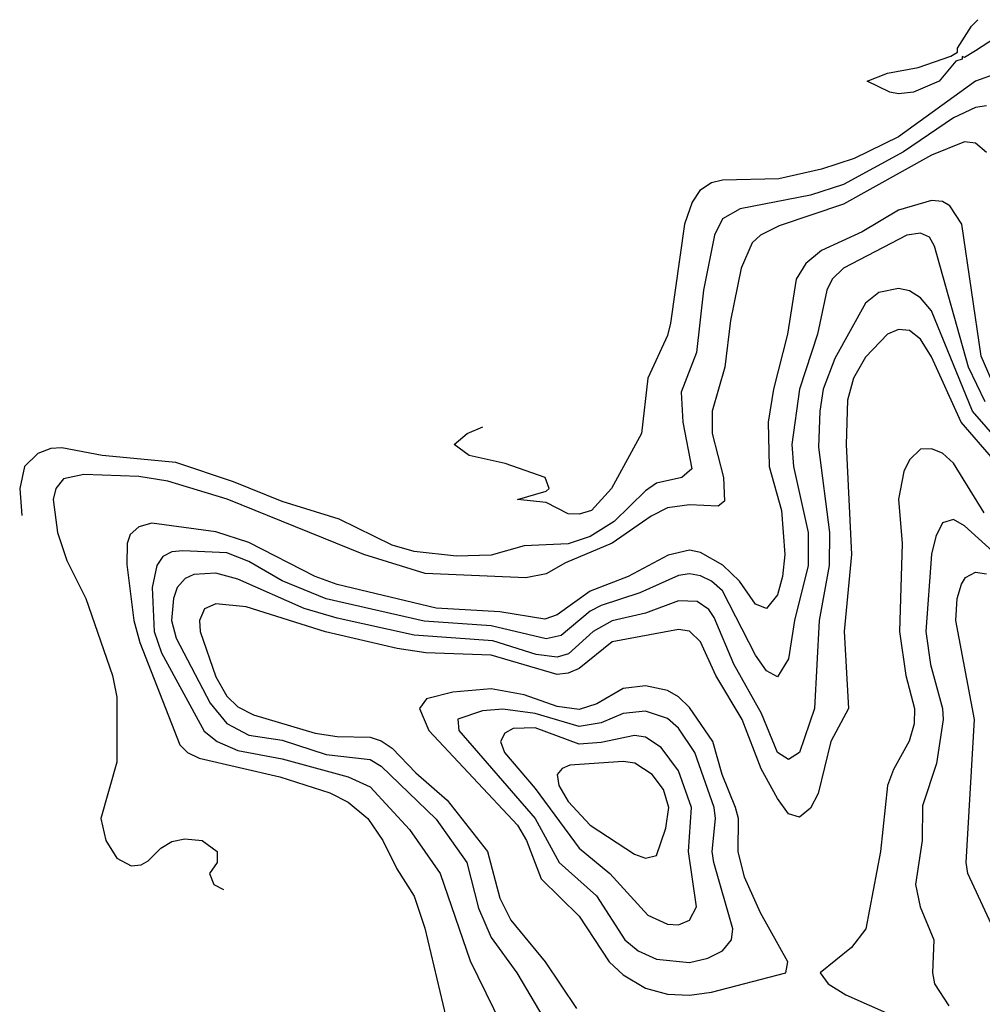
# Model space of a CAD drawing. Header units: inches. Extents: x 990535 to 1117859, y 769386 to 892122.
# Tile 310 of 656: x 1066574 to 1068322, y 774993 to 776782. Entities that reach past the tile are written whole.
import ezdxf

# ---------------------------------------------------------------- set-up
doc = ezdxf.new("R2010")
doc.units = ezdxf.units.IN
doc.header["$MEASUREMENT"] = 0
doc.layers.add('B0767', color=7, linetype='Continuous')

msp = doc.modelspace()

# ---------------------------------------------------------------- linework, layer by layer
at = {"layer": 'B0767', "color": 5}
for points, elevation in [([(1068370, 776764.4), (1068310, 776724.7), (1068290, 776713.1), (1068285.3, 776714.7), (1068285.3, 776710), (1068274, 776706), (1068244, 776670), (1068197.1, 776650), (1068170, 776646.8), (1068154, 776650), (1068112.7, 776670), (1068150, 776684.6), (1068205.5, 776694.5), (1068265, 776715), (1068277.3, 776722.7), (1068277.3, 776730), (1068302.2, 776770), (1068314.1, 776781.5)], 2920), ([(1068350, 776684.3), (1068310, 776669.7), (1068170, 776568.8), (1068089.3, 776529.3), (1068030, 776509.7), (1067952.3, 776492.3), (1067850, 776489.9), (1067830, 776485.1), (1067809, 776471), (1067795, 776450), (1067781.1, 776410), (1067755.7, 776230), (1067750, 776208), (1067714.8, 776130), (1067703.1, 776030), (1067648.6, 775930), (1067611.9, 775890), (1067590, 775883.1), (1067570, 775883.9), (1067530, 775904.5), (1067478, 775910), (1067530, 775924.7), (1067535.3, 775930), (1067528, 775950), (1067455.1, 775975.1), (1067390, 775989.7), (1067362.7, 776010), (1067386.3, 776030), (1067415, 776041.9)], 2940), ([(1068330, 776625.3), (1068310, 776622.1), (1068270, 776603.2), (1068178.7, 776541.3), (1068070, 776481.9), (1068010, 776462.6), (1067882.2, 776437.8), (1067850, 776419.9), (1067835.6, 776390), (1067815.6, 776290), (1067803.2, 776176.8), (1067775.2, 776104.8), (1067778.1, 776050), (1067794.5, 775965.5), (1067776.5, 775950), (1067730, 775939.5), (1067710, 775925.8), (1067653.6, 775870), (1067610, 775842.5), (1067570, 775829.5), (1067490, 775825.8), (1067430, 775808.5), (1067366.9, 775806.9), (1067290, 775815.1), (1067250, 775826.9), (1067154, 775874), (1067050, 775906), (1066962, 775942), (1066857.3, 775977.3), (1066723.6, 775990), (1066650, 776003.5), (1066630, 776002.2), (1066606.7, 775993.3), (1066582.5, 775970), (1066573.5, 775930), (1066577.3, 775880.7)], 2960), ([(1068330, 776540.2), (1068310, 776557.1), (1068290, 776559.6), (1068230, 776535.7), (1068070, 776446.2), (1067952.9, 776407.1), (1067919.1, 776390), (1067904.1, 776375.9), (1067884.2, 776330), (1067864.9, 776235.1), (1067854.1, 776150), (1067831.2, 776070), (1067831.6, 776030), (1067852.1, 775950), (1067853.5, 775906.5), (1067842.2, 775897.8), (1067790, 775900.2), (1067750, 775894.4), (1067720.6, 775879.4), (1067649.5, 775830.5), (1067565.2, 775794.8), (1067530, 775774.6), (1067492.7, 775767.3), (1067310, 775775.1), (1067198.5, 775810), (1066950.3, 775910.3), (1066842.8, 775942.8), (1066790, 775951.3), (1066690, 775955.3), (1066652.9, 775947.1), (1066639.1, 775930), (1066634.3, 775910), (1066642.3, 775850), (1066659.1, 775799.1), (1066693.5, 775730), (1066742.3, 775590), (1066750, 775550.4), (1066750, 775432.3), (1066720.8, 775330), (1066730.1, 775290), (1066750, 775258), (1066775.7, 775244.3), (1066794.1, 775245.9), (1066807, 775253), (1066830, 775276.5), (1066850, 775288.2), (1066873.4, 775293.4), (1066904.7, 775290), (1066932, 775270), (1066932, 775250), (1066918, 775230), (1066926, 775210), (1066943.5, 775201)], 2980), ([(1068346.3, 776110), (1068319.9, 776170), (1068285, 776410), (1068263.1, 776443.1), (1068250, 776451), (1068230, 776452.8), (1068170, 776435.3), (1068104.1, 776395.9), (1068030, 776362.1), (1068001.4, 776338.6), (1067984, 776310), (1067968.5, 776210), (1067942.8, 776110), (1067933.1, 776050), (1067935, 775970), (1067957.3, 775890), (1067963.1, 775810), (1067959.2, 775770), (1067950, 775736.5), (1067930, 775711.9), (1067910, 775719.5), (1067881.3, 775761.3), (1067850.5, 775790.5), (1067810, 775813.2), (1067790, 775817.8), (1067751.5, 775808.5), (1067678.8, 775770), (1067610, 775743.3), (1067550, 775700.2), (1067527.4, 775692.6), (1067445.9, 775705.9), (1067330, 775712.5), (1067150, 775755.6), (1067110, 775770), (1066990, 775831.7), (1066930, 775850.8), (1066813.3, 775866.7), (1066790, 775860.4), (1066773.9, 775846.1), (1066768.6, 775830), (1066768.1, 775791.9), (1066780.6, 775690), (1066791.6, 775650), (1066864.2, 775464.2), (1066878.3, 775450), (1066899.7, 775439.7), (1067046.2, 775406.2), (1067136.7, 775376.7), (1067170, 775359.8), (1067205.7, 775330), (1067233.3, 775290), (1067258.5, 775238.5), (1067290, 775189.3), (1067309.2, 775130.8), (1067347.5, 774970)], 3020), ([(1068327, 776087), (1068297.1, 776150), (1068235.2, 776370), (1068226.4, 776386.4), (1068210, 776393.9), (1068185, 776390), (1068070, 776330.3), (1068049.3, 776310), (1068039.9, 776290), (1068022.8, 776210), (1067989.8, 776110), (1067976.3, 776010), (1067978.9, 775970), (1068005.8, 775850), (1068006, 775790), (1067981.1, 775690), (1067970, 775620.5), (1067950, 775587.8), (1067930, 775598.8), (1067910, 775626.7), (1067850, 775743.8), (1067830, 775761.2), (1067810, 775771.2), (1067790, 775774.5), (1067770, 775771.7), (1067699.8, 775740.2), (1067630, 775717.2), (1067610, 775706.7), (1067557.3, 775662.7), (1067530, 775656.6), (1067430, 775680), (1067308.5, 775688.5), (1067130, 775729.4), (1067050, 775762.2), (1066990, 775797.1), (1066950, 775812.7), (1066870, 775816.6), (1066850, 775814.5), (1066833.5, 775806.5), (1066822.4, 775790), (1066813.9, 775750), (1066817.7, 775670), (1066831, 775631.1), (1066908.8, 775488.8), (1066932, 775470), (1066970, 775453.5), (1067050, 775438.4), (1067170, 775406), (1067210, 775387.7), (1067281.5, 775310), (1067337.2, 775230), (1067391.6, 775071.6), (1067490.7, 774870)], 3040), ([(1068374.5, 775990), (1068304.1, 776070), (1068230, 776252.5), (1068210, 776276.2), (1068190, 776288.8), (1068170, 776293.3), (1068134.2, 776285.8), (1068110, 776266.5), (1068054, 776166), (1068033.3, 776110), (1068026.7, 776070), (1068024.8, 776004.8), (1068044.4, 775850), (1068043.9, 775790), (1068025.6, 775690), (1068017.3, 775530), (1067990, 775449.9), (1067970, 775437.1), (1067950, 775450), (1067920.8, 775520.8), (1067870.9, 775610.9), (1067835.3, 775695.3), (1067825.1, 775710), (1067804.3, 775724.3), (1067770, 775725.7), (1067710, 775703.4), (1067650, 775689.6), (1067615.2, 775670), (1067570.5, 775629.5), (1067550, 775623.1), (1067511.9, 775628.1), (1067432.9, 775652.9), (1067290, 775663.1), (1067150, 775694.2), (1067090, 775711.6), (1066970, 775765.2), (1066930, 775775.8), (1066890, 775773.3), (1066874, 775766), (1066859.6, 775750), (1066853.1, 775730), (1066849.5, 775690), (1066857.7, 775657.7), (1066919.6, 775539.6), (1066950, 775502.9), (1066990, 775481.8), (1067050, 775472.6), (1067130, 775446.6), (1067210, 775437.4), (1067230, 775425.3), (1067330, 775328.7), (1067385.6, 775250), (1067407.1, 775167.1), (1067430, 775114.1), (1067476.3, 775050), (1067533.6, 774953.6)], 3060), ([(1068342.4, 775982.4), (1068283.6, 776050), (1068230, 776169.2), (1068210, 776201.3), (1068190, 776216.7), (1068170, 776218.8), (1068149.6, 776210.4), (1068110, 776168.4), (1068088.1, 776130), (1068077.3, 776090), (1068075, 776010), (1068084.4, 775810), (1068071, 775670), (1068079.3, 775530), (1068047.1, 775470), (1068024.1, 775375.9), (1068010, 775349.1), (1067990, 775332.5), (1067970, 775338.5), (1067950, 775366.3), (1067920.6, 775420.6), (1067885.9, 775510), (1067838, 775590), (1067810, 775651.2), (1067790, 775670.6), (1067770, 775673.7), (1067650, 775651.2), (1067590, 775602.6), (1067570, 775594.1), (1067550, 775591.9), (1067430, 775626.7), (1067311.2, 775631.2), (1067259.1, 775639.2), (1067129.1, 775669.1), (1066985, 775715), (1066930, 775720.1), (1066909.1, 775710.9), (1066900.4, 775690), (1066901.4, 775670), (1066930, 775587.7), (1066950, 775552.6), (1066970, 775532.8), (1066998.3, 775518.3), (1067110, 775485.3), (1067150, 775479), (1067210, 775478), (1067230, 775471.3), (1067250, 775458), (1067293.1, 775413.1), (1067350, 775363.3), (1067423.3, 775270), (1067445.7, 775185.7), (1067465.7, 775145.7), (1067527.8, 775070), (1067585.2, 774985.2)], 3080), ([(1068325.4, 775885.4), (1068270, 775976), (1068250, 775993.7), (1068230, 776002), (1068210, 776001.2), (1068190, 775982), (1068179.3, 775960.7), (1068170.1, 775910.1), (1068176.5, 775830), (1068171.9, 775670), (1068183, 775590), (1068198.7, 775530), (1068198.1, 775501.9), (1068189.2, 775470.8), (1068160.5, 775419.5), (1068149.7, 775390), (1068137, 775270), (1068110.8, 775130), (1068084.3, 775095.7), (1068027.3, 775050), (1068042, 775030), (1068074.4, 775010), (1068195.9, 774955.9)], 3120), ([(1068410, 775753), (1068290, 775862), (1068270, 775873.3), (1068250, 775867.3), (1068237.7, 775842.3), (1068229.6, 775810.4), (1068219.8, 775670), (1068228.1, 775610), (1068249.8, 775530), (1068251.2, 775510), (1068239.1, 775430), (1068213.2, 775353.2), (1068212.8, 775290), (1068200.8, 775210), (1068209.1, 775170), (1068233.8, 775110), (1068231.8, 775050), (1068235.3, 775030), (1068261.2, 774990)], 3140), ([(1068342.4, 775130), (1068295.7, 775230), (1068293, 775250), (1068308, 775510), (1068274, 775690), (1068276.3, 775730), (1068284.3, 775755.7), (1068291.7, 775768.3), (1068310, 775777.8), (1068330, 775774.7)], 3160)]:
    msp.add_lwpolyline(points, dxfattribs=dict(at, elevation=elevation))
for points, elevation in [([(1067710, 775571.2), (1067670, 775566.4), (1067621.7, 775538.3), (1067590, 775528.4), (1067550, 775533.9), (1067490, 775554.7), (1067430, 775565.5), (1067360.3, 775559.7), (1067312.2, 775547.8), (1067299.7, 775530), (1067316.8, 775490), (1067477.8, 775317.8), (1067494, 775290), (1067520.6, 775220.6), (1067590, 775152.7), (1067644.5, 775070), (1067670, 775045.9), (1067710, 775021.9), (1067750, 775011.2), (1067790, 775009.2), (1067830, 775014.6), (1067965.1, 775050), (1067968.7, 775070), (1067919.1, 775159.1), (1067890, 775223.7), (1067878.9, 775270), (1067879, 775330), (1067874, 775350), (1067849.4, 775410), (1067832.3, 775470), (1067790, 775531.7), (1067770, 775551.3), (1067750, 775562.9)], 3120), ([(1067451, 775529), (1067413.9, 775526.1), (1067369.6, 775510.4), (1067371.5, 775490), (1067510, 775330), (1067553.7, 775250), (1067621.3, 775190), (1067672.7, 775110), (1067696.8, 775090), (1067730, 775074.9), (1067790, 775068.4), (1067823.4, 775076.6), (1067850.2, 775089.8), (1067866.3, 775110), (1067868.9, 775130), (1067834.2, 775250), (1067831.3, 775270), (1067837.6, 775330), (1067835.1, 775350), (1067800, 775450), (1067770, 775494.2), (1067750, 775511.8), (1067710, 775525.4), (1067670, 775520.7), (1067630, 775504.3), (1067590, 775497.1), (1067510, 775520.9)], 3140), ([(1067510, 775495.2), (1067470, 775493.7), (1067454.6, 775485.4), (1067446.7, 775470), (1067454.1, 775450), (1067510, 775384.6), (1067590, 775276.6), (1067645.7, 775230), (1067714.5, 775154.5), (1067750, 775138.1), (1067770, 775137.1), (1067790, 775145.2), (1067803.1, 775170), (1067788.2, 775270), (1067793.7, 775350), (1067770, 775416.7), (1067738.9, 775458.9), (1067710, 775477.7), (1067690, 775480.8), (1067630, 775468), (1067590, 775465.4)], 3160), ([(1067670, 775433.9), (1067573, 775427), (1067558.7, 775421.3), (1067549.7, 775410.3), (1067553, 775390), (1067570, 775361), (1067610, 775317.9), (1067690, 775265.6), (1067710, 775258.3), (1067730, 775263.2), (1067747.1, 775312.9), (1067752.9, 775350), (1067743.1, 775383.1), (1067722.5, 775410), (1067690.9, 775430.9)], 3180)]:
    msp.add_lwpolyline(points, close=True, dxfattribs=dict(at, elevation=elevation))

doc.saveas('drawing.dxf')
